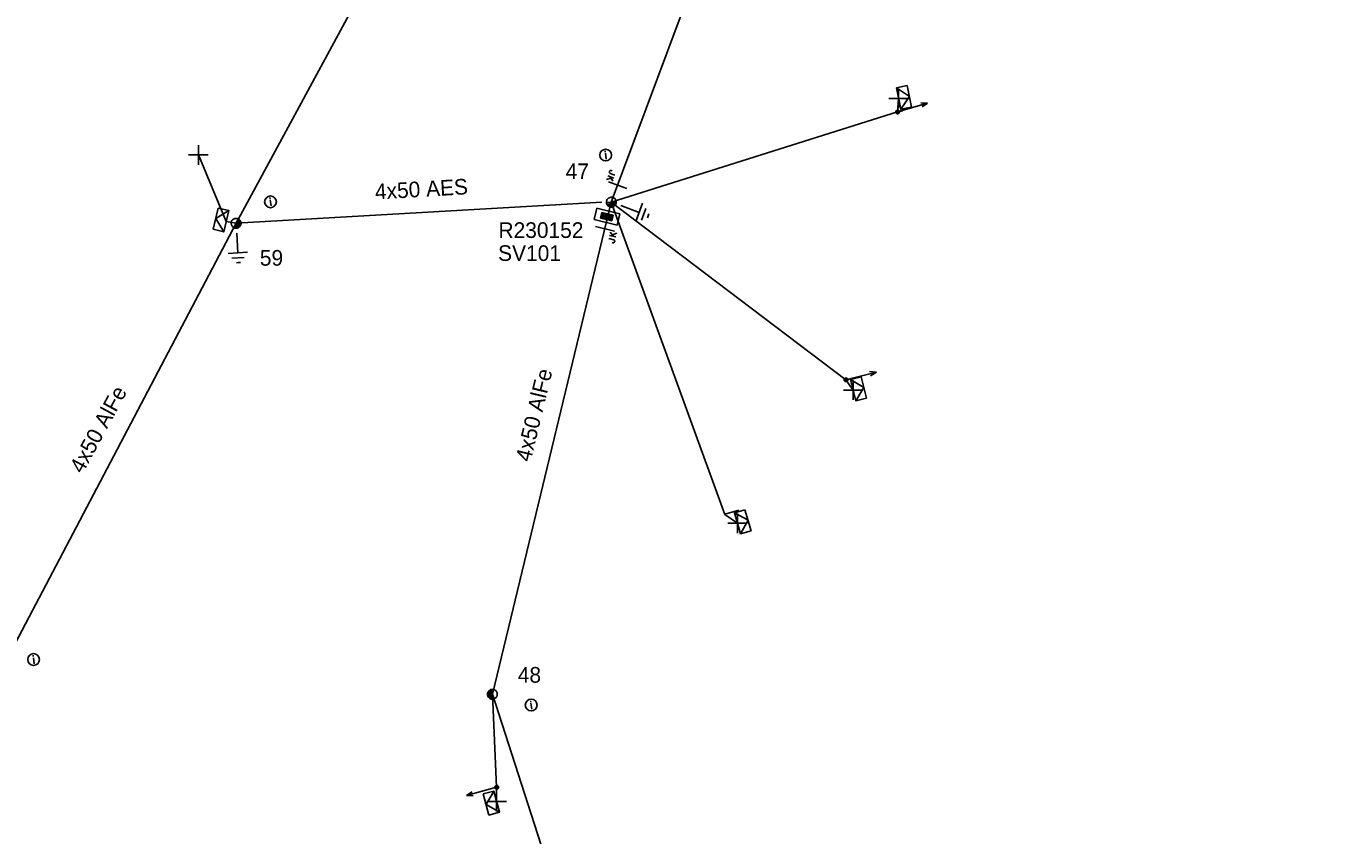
# Model space of a CAD drawing. Extents: x -544780 to -541582, y -1198995 to -1196551.
# Drawn here: x -544643.9 to -544561, y -1198499.8 to -1198448.1 of the extents above; entities that cross this region are included whole.
import ezdxf

# ---------------------------------------------------------------- set-up
doc = ezdxf.new("R2010")
doc.units = 0
for name, color, linetype in [('Vrstva 1', 7, 'Continuous'), ('Vrstva 10', 7, 'Continuous'), ('Vrstva 13', 7, 'Continuous'), ('Vrstva 14', 7, 'Continuous'), ('Vrstva 15', 7, 'Continuous'), ('Vrstva 18', 7, 'Continuous'), ('Vrstva 2', 7, 'Continuous'), ('Vrstva 28', 7, 'Continuous'), ('Vrstva 29', 7, 'Continuous'), ('Vrstva 30', 7, 'Continuous'), ('Vrstva 31', 7, 'Continuous'), ('Vrstva 34', 7, 'Continuous'), ('Vrstva 36', 7, 'Continuous'), ('Vrstva 50', 7, 'Continuous'), ('Vrstva 51', 7, 'Continuous'), ('Vrstva 54', 7, 'Continuous'), ('Vrstva 59', 7, 'Continuous'), ('Vrstva 8', 7, 'Continuous'), ('Vrstva 9', 7, 'Continuous')]:
    doc.layers.add(name, color=color, linetype=linetype)

# ---------------------------------------------------------------- blocks, each defined once
blk = doc.blocks.new('NN440')
at = {"layer": 'Vrstva 2'}
for points in [[(0.63, 0), (0.63, 0.06), (0.62, 0.13), (0.6, 0.19), (0.58, 0.25), (0.55, 0.31), (0.51, 0.37), (0.47, 0.42), (0.42, 0.46), (0.37, 0.51), (0.32, 0.54), (0.26, 0.57), (0.2, 0.59), (0.13, 0.61), (0.07, 0.62), (0, 0.63), (-0.06, 0.62), (-0.13, 0.61), (-0.19, 0.59), (-0.26, 0.57), (-0.31, 0.54), (-0.37, 0.51), (-0.42, 0.46), (-0.47, 0.42), (-0.51, 0.37), (-0.54, 0.31), (-0.57, 0.25), (-0.6, 0.19), (-0.62, 0.13), (-0.63, 0.06), (-0.63, 0), (-0.63, -0.07), (-0.62, -0.14), (-0.6, -0.2), (-0.57, -0.26), (-0.54, -0.32), (-0.51, -0.37), (-0.47, -0.43), (-0.42, -0.47), (-0.37, -0.51), (-0.31, -0.55), (-0.26, -0.58), (-0.19, -0.6), (-0.13, -0.62), (-0.06, -0.63), (0, -0.63), (0.07, -0.63), (0.13, -0.62), (0.2, -0.6), (0.26, -0.58), (0.32, -0.55), (0.37, -0.51), (0.42, -0.47), (0.47, -0.43), (0.51, -0.37), (0.55, -0.32), (0.58, -0.26), (0.6, -0.2), (0.62, -0.14), (0.63, -0.07), (0.63, 0)], [(-0.63, 0), (0.63, 0)], [(-0.6, -0.18), (0.57, -0.18)], [(-0.51, -0.32), (0.5, -0.32)], [(-0.37, -0.47), (0.35, -0.47)]]:
    blk.add_lwpolyline(points, dxfattribs=at)
blk = doc.blocks.new('NN560')
at = {"layer": 'Vrstva 2'}
for points in [[(1.999, -0.001), (1.59, 0.141)], [(0, -0.001), (1.999, -0.001)], [(1.999, -0.001), (1.59, -0.134)]]:
    blk.add_lwpolyline(points, dxfattribs=at)
blk = doc.blocks.new('NN840')
at = {"layer": 'Vrstva 15'}
for points in [[(0.003, 0.619), (0.003, -0.631)], [(-0.745, -0.71), (-0.745, -0.66)], [(-0.73, -0.764), (-0.745, -0.71)], [(-0.657, -0.798), (-0.73, -0.764)], [(-0.627, -0.798), (-0.657, -0.798)], [(-0.558, -0.764), (-0.627, -0.798)], [(-0.538, -0.71), (-0.558, -0.764)], [(-0.538, -0.385), (-0.538, -0.71)], [(-0.332, -0.385), (-0.332, -0.798)], [(-0.332, -0.641), (-0.125, -0.385)], [(-0.263, -0.557), (-0.091, -0.798)]]:
    blk.add_lwpolyline(points, dxfattribs=at)
blk = doc.blocks.new('NN770')
at = {"layer": 'Vrstva 10'}
for p, q in [((0.002, 0.187), (0.002, 0.263)), ((0.002, -0.276), (0.002, 0.111))]:
    blk.add_line(p, q, dxfattribs=at)
blk.add_circle((0, -0.008), 0.375, dxfattribs=at)
blk = doc.blocks.new('NN800')
at = {"layer": 'Vrstva 1'}
for points in [[(-0.442, 0.442), (0.442, -0.442)], [(-0.442, -0.442), (0.442, 0.442)]]:
    blk.add_lwpolyline(points, dxfattribs=at)
blk = doc.blocks.new('NN620')
at = {"layer": 'Vrstva 8'}
for points in [[(0.752, 0.004), (-0.748, 0.004)], [(-0.748, 0.004), (-0.748, -0.746)], [(0.752, -0.746), (0.752, 0.004)], [(-0.748, -0.746), (0.752, -0.746)], [(0.368, -0.18), (-0.376, -0.18)], [(-0.376, -0.18), (-0.376, -0.558)], [(-0.376, -0.558), (0.368, -0.558)], [(0.321, -0.227), (-0.329, -0.227)], [(-0.329, -0.227), (-0.329, -0.51)], [(-0.329, -0.51), (0.321, -0.51)], [(0.274, -0.274), (-0.281, -0.274)], [(-0.281, -0.274), (-0.281, -0.463)], [(-0.281, -0.463), (0.274, -0.463)], [(0.227, -0.321), (-0.234, -0.321)], [(-0.234, -0.321), (-0.234, -0.416)], [(-0.234, -0.416), (0.227, -0.416)], [(-0.193, -0.369), (0.185, -0.369)], [(0.227, -0.416), (0.227, -0.321)], [(0.274, -0.463), (0.274, -0.274)], [(0.321, -0.51), (0.321, -0.227)], [(0.368, -0.558), (0.368, -0.18)]]:
    blk.add_lwpolyline(points, dxfattribs=at)
blk = doc.blocks.new('NN630')
at = {"layer": 'Vrstva 9'}
for points in [[(-0.003, -0.7), (-0.703, 0)], [(-0.703, -0.7), (-0.703, 0), (0.697, 0), (0.697, -0.7)], [(-0.703, -0.7), (0.697, -0.7)], [(-0.003, -0.7), (0.697, 0)]]:
    blk.add_lwpolyline(points, dxfattribs=at)
blk = doc.blocks.new('NN810')
at = {"layer": 'Vrstva 14'}
for points in [[(0.004, -0.64), (0.004, -1.89)], [(0.629, -1.89), (-0.621, -1.89)], [(0.388, -2.2), (-0.399, -2.2)], [(0.004, -2.515), (-0.124, -2.515)], [(0.137, -2.515), (0.004, -2.515)]]:
    blk.add_lwpolyline(points, dxfattribs=at)
blk = doc.blocks.new('NN500')
at = {"layer": 'Vrstva 2'}
for points in [[(0, -0.24), (0.02, -0.23), (0.05, -0.23), (0.07, -0.22), (0.09, -0.22), (0.12, -0.2), (0.14, -0.19), (0.16, -0.18), (0.17, -0.16), (0.19, -0.14), (0.2, -0.12), (0.21, -0.1), (0.22, -0.07), (0.23, -0.05), (0.23, -0.02), (0.23, 0), (0.23, 0.02), (0.23, 0.05), (0.22, 0.07), (0.21, 0.1), (0.2, 0.12), (0.19, 0.14), (0.17, 0.16), (0.16, 0.17), (0.14, 0.19), (0.12, 0.2), (0.09, 0.21), (0.07, 0.22), (0.05, 0.23), (0.02, 0.23), (0, 0.23), (-0.03, 0.23), (-0.05, 0.23), (-0.07, 0.22), (-0.1, 0.21), (-0.12, 0.2), (-0.14, 0.19), (-0.16, 0.17), (-0.18, 0.16), (-0.19, 0.14), (-0.2, 0.12), (-0.22, 0.1), (-0.22, 0.07), (-0.23, 0.05), (-0.23, 0.02), (-0.24, 0), (-0.23, -0.02), (-0.23, -0.05), (-0.22, -0.07), (-0.22, -0.1), (-0.2, -0.12), (-0.19, -0.14), (-0.18, -0.16), (-0.16, -0.18), (-0.14, -0.19), (-0.12, -0.2), (-0.1, -0.22), (-0.07, -0.22), (-0.05, -0.23), (-0.03, -0.23), (0, -0.24)], [(0, -0.24), (0.02, -0.23), (0.05, -0.23), (0.07, -0.22), (0.09, -0.22), (0.12, -0.2), (0.14, -0.19), (0.16, -0.18), (0.17, -0.16), (0.19, -0.14), (0.2, -0.12), (0.21, -0.1), (0.22, -0.07), (0.23, -0.05), (0.23, -0.02), (0.23, 0), (0.23, 0.02), (0.23, 0.05), (0.22, 0.07), (0.21, 0.1), (0.2, 0.12), (0.19, 0.14), (0.17, 0.16), (0.16, 0.17), (0.14, 0.19), (0.12, 0.2), (0.09, 0.21), (0.07, 0.22), (0.05, 0.23), (0.02, 0.23), (0, 0.23), (-0.03, 0.23), (-0.05, 0.23), (-0.07, 0.22), (-0.1, 0.21), (-0.12, 0.2), (-0.14, 0.19), (-0.16, 0.17), (-0.18, 0.16), (-0.19, 0.14), (-0.2, 0.12), (-0.22, 0.1), (-0.22, 0.07), (-0.23, 0.05), (-0.23, 0.02), (-0.24, 0), (-0.23, -0.02), (-0.23, -0.05), (-0.22, -0.07), (-0.22, -0.1), (-0.2, -0.12), (-0.19, -0.14), (-0.18, -0.16), (-0.16, -0.18), (-0.14, -0.19), (-0.12, -0.2), (-0.1, -0.22), (-0.07, -0.22), (-0.05, -0.23), (-0.03, -0.23), (0, -0.24)], [(0, -0.21), (0.02, -0.2), (0.04, -0.2), (0.06, -0.2), (0.08, -0.19), (0.1, -0.18), (0.12, -0.17), (0.14, -0.15), (0.15, -0.14), (0.16, -0.12), (0.18, -0.1), (0.19, -0.08), (0.19, -0.06), (0.2, -0.04), (0.2, -0.02), (0.2, 0), (0.2, 0.02), (0.2, 0.04), (0.19, 0.06), (0.19, 0.08), (0.18, 0.1), (0.16, 0.12), (0.15, 0.14), (0.14, 0.15), (0.12, 0.17), (0.1, 0.18), (0.08, 0.19), (0.06, 0.19), (0.04, 0.2), (0.02, 0.2), (0, 0.2), (-0.02, 0.2), (-0.04, 0.2), (-0.06, 0.19), (-0.08, 0.19), (-0.1, 0.18), (-0.12, 0.17), (-0.14, 0.15), (-0.15, 0.14), (-0.17, 0.12), (-0.18, 0.1), (-0.19, 0.08), (-0.2, 0.06), (-0.2, 0.04), (-0.21, 0.02), (-0.21, 0), (-0.21, -0.02), (-0.2, -0.04), (-0.2, -0.06), (-0.19, -0.08), (-0.18, -0.1), (-0.17, -0.12), (-0.15, -0.14), (-0.14, -0.15), (-0.12, -0.17), (-0.1, -0.18), (-0.08, -0.19), (-0.06, -0.2), (-0.04, -0.2), (-0.02, -0.2), (0, -0.21)], [(0, -0.18), (0.02, -0.18), (0.04, -0.17), (0.05, -0.17), (0.07, -0.16), (0.09, -0.15), (0.1, -0.14), (0.12, -0.13), (0.13, -0.12), (0.14, -0.1), (0.15, -0.09), (0.16, -0.07), (0.17, -0.05), (0.17, -0.04), (0.17, -0.02), (0.17, 0), (0.17, 0.02), (0.17, 0.04), (0.17, 0.05), (0.16, 0.07), (0.15, 0.09), (0.14, 0.1), (0.13, 0.12), (0.12, 0.13), (0.1, 0.14), (0.09, 0.15), (0.07, 0.16), (0.05, 0.17), (0.04, 0.17), (0.02, 0.17), (0, 0.18), (-0.02, 0.17), (-0.04, 0.17), (-0.06, 0.17), (-0.07, 0.16), (-0.09, 0.15), (-0.1, 0.14), (-0.12, 0.13), (-0.13, 0.12), (-0.14, 0.1), (-0.15, 0.09), (-0.16, 0.07), (-0.17, 0.05), (-0.17, 0.04), (-0.18, 0.02), (-0.18, 0), (-0.18, -0.02), (-0.17, -0.04), (-0.17, -0.05), (-0.16, -0.07), (-0.15, -0.09), (-0.14, -0.1), (-0.13, -0.12), (-0.12, -0.13), (-0.1, -0.14), (-0.09, -0.15), (-0.07, -0.16), (-0.06, -0.17), (-0.04, -0.17), (-0.02, -0.18), (0, -0.18)], [(0, -0.15), (0.01, -0.15), (0.03, -0.14), (0.04, -0.14), (0.06, -0.13), (0.07, -0.13), (0.08, -0.12), (0.1, -0.11), (0.11, -0.1), (0.12, -0.09), (0.13, -0.07), (0.13, -0.06), (0.14, -0.05), (0.14, -0.03), (0.14, -0.02), (0.14, 0), (0.14, 0.01), (0.14, 0.03), (0.14, 0.04), (0.13, 0.06), (0.13, 0.07), (0.12, 0.09), (0.11, 0.1), (0.1, 0.11), (0.08, 0.12), (0.07, 0.13), (0.06, 0.13), (0.04, 0.14), (0.03, 0.14), (0.01, 0.14), (0, 0.15), (-0.02, 0.14), (-0.03, 0.14), (-0.05, 0.14), (-0.06, 0.13), (-0.07, 0.13), (-0.09, 0.12), (-0.1, 0.11), (-0.11, 0.1), (-0.12, 0.09), (-0.13, 0.07), (-0.13, 0.06), (-0.14, 0.04), (-0.14, 0.03), (-0.15, 0.01), (-0.15, 0), (-0.15, -0.02), (-0.14, -0.03), (-0.14, -0.05), (-0.13, -0.06), (-0.13, -0.07), (-0.12, -0.09), (-0.11, -0.1), (-0.1, -0.11), (-0.09, -0.12), (-0.07, -0.13), (-0.06, -0.13), (-0.05, -0.14), (-0.03, -0.14), (-0.02, -0.15), (0, -0.15)], [(0, -0.12), (0.01, -0.12), (0.02, -0.11), (0.03, -0.11), (0.05, -0.11), (0.06, -0.1), (0.07, -0.09), (0.08, -0.09), (0.09, -0.08), (0.09, -0.07), (0.1, -0.06), (0.11, -0.05), (0.11, -0.04), (0.11, -0.02), (0.11, -0.01), (0.12, 0), (0.11, 0.01), (0.11, 0.02), (0.11, 0.04), (0.11, 0.05), (0.1, 0.06), (0.09, 0.07), (0.09, 0.08), (0.08, 0.09), (0.07, 0.09), (0.06, 0.1), (0.05, 0.11), (0.03, 0.11), (0.02, 0.11), (0.01, 0.12), (0, 0.12), (-0.01, 0.12), (-0.03, 0.11), (-0.04, 0.11), (-0.05, 0.11), (-0.06, 0.1), (-0.07, 0.09), (-0.08, 0.09), (-0.09, 0.08), (-0.1, 0.07), (-0.1, 0.06), (-0.11, 0.05), (-0.11, 0.04), (-0.12, 0.02), (-0.12, 0.01), (-0.12, 0), (-0.12, -0.01), (-0.12, -0.02), (-0.11, -0.04), (-0.11, -0.05), (-0.1, -0.06), (-0.1, -0.07), (-0.09, -0.08), (-0.08, -0.09), (-0.07, -0.09), (-0.06, -0.1), (-0.05, -0.11), (-0.04, -0.11), (-0.03, -0.11), (-0.01, -0.12), (0, -0.12)], [(0, -0.09), (0.01, -0.09), (0.02, -0.09), (0.03, -0.08), (0.03, -0.08), (0.04, -0.08), (0.05, -0.07), (0.06, -0.07), (0.06, -0.06), (0.07, -0.05), (0.07, -0.04), (0.08, -0.04), (0.08, -0.03), (0.08, -0.02), (0.09, -0.01), (0.09, 0), (0.09, 0.01), (0.08, 0.02), (0.08, 0.03), (0.08, 0.03), (0.07, 0.04), (0.07, 0.05), (0.06, 0.06), (0.06, 0.06), (0.05, 0.07), (0.04, 0.07), (0.03, 0.08), (0.03, 0.08), (0.02, 0.08), (0.01, 0.09), (0, 0.09), (-0.01, 0.09), (-0.02, 0.08), (-0.03, 0.08), (-0.04, 0.08), (-0.04, 0.07), (-0.05, 0.07), (-0.06, 0.06), (-0.07, 0.06), (-0.07, 0.05), (-0.08, 0.04), (-0.08, 0.03), (-0.08, 0.03), (-0.09, 0.02), (-0.09, 0.01), (-0.09, 0), (-0.09, -0.01), (-0.09, -0.02), (-0.08, -0.03), (-0.08, -0.04), (-0.08, -0.04), (-0.07, -0.05), (-0.07, -0.06), (-0.06, -0.07), (-0.05, -0.07), (-0.04, -0.08), (-0.04, -0.08), (-0.03, -0.08), (-0.02, -0.09), (-0.01, -0.09), (0, -0.09)], [(0, -0.06), (0, -0.06), (0.01, -0.06), (0.02, -0.05), (0.02, -0.05), (0.03, -0.05), (0.03, -0.05), (0.04, -0.04), (0.04, -0.04), (0.05, -0.03), (0.05, -0.03), (0.05, -0.02), (0.05, -0.02), (0.05, -0.01), (0.06, -0.01), (0.06, 0), (0.06, 0.01), (0.05, 0.01), (0.05, 0.02), (0.05, 0.02), (0.05, 0.03), (0.05, 0.03), (0.04, 0.04), (0.04, 0.04), (0.03, 0.05), (0.03, 0.05), (0.02, 0.05), (0.02, 0.05), (0.01, 0.06), (0, 0.06), (0, 0.06), (-0.01, 0.06), (-0.01, 0.06), (-0.02, 0.05), (-0.02, 0.05), (-0.03, 0.05), (-0.03, 0.05), (-0.04, 0.04), (-0.04, 0.04), (-0.05, 0.03), (-0.05, 0.03), (-0.05, 0.02), (-0.06, 0.02), (-0.06, 0.01), (-0.06, 0.01), (-0.06, 0), (-0.06, -0.01), (-0.06, -0.01), (-0.06, -0.02), (-0.05, -0.02), (-0.05, -0.03), (-0.05, -0.03), (-0.04, -0.04), (-0.04, -0.04), (-0.03, -0.05), (-0.03, -0.05), (-0.02, -0.05), (-0.02, -0.05), (-0.01, -0.06), (-0.01, -0.06), (0, -0.06)], [(0, -0.03), (0, -0.03), (0, -0.03), (0.01, -0.03), (0.01, -0.03), (0.01, -0.02), (0.02, -0.02), (0.02, -0.02), (0.02, -0.02), (0.02, -0.02), (0.02, -0.01), (0.02, -0.01), (0.03, -0.01), (0.03, -0.01), (0.03, 0), (0.03, 0), (0.03, 0), (0.03, 0.01), (0.03, 0.01), (0.02, 0.01), (0.02, 0.01), (0.02, 0.02), (0.02, 0.02), (0.02, 0.02), (0.02, 0.02), (0.01, 0.02), (0.01, 0.02), (0.01, 0.03), (0, 0.03), (0, 0.03), (0, 0.03), (0, 0.03), (-0.01, 0.03), (-0.01, 0.03), (-0.01, 0.02), (-0.02, 0.02), (-0.02, 0.02), (-0.02, 0.02), (-0.02, 0.02), (-0.02, 0.02), (-0.03, 0.01), (-0.03, 0.01), (-0.03, 0.01), (-0.03, 0.01), (-0.03, 0), (-0.03, 0), (-0.03, 0), (-0.03, -0.01), (-0.03, -0.01), (-0.03, -0.01), (-0.03, -0.01), (-0.02, -0.02), (-0.02, -0.02), (-0.02, -0.02), (-0.02, -0.02), (-0.02, -0.02), (-0.01, -0.03), (-0.01, -0.03), (-0.01, -0.03), (0, -0.03), (0, -0.03)], [(0.23, 0), (0.7, 0)]]:
    blk.add_lwpolyline(points, dxfattribs=at)
blk = doc.blocks.new('NN510')
at = {"layer": 'Vrstva 2'}
blk.add_lwpolyline([(0.001, 0.002), (0.001, 0.939)], dxfattribs=at)

msp = doc.modelspace()

# ---------------------------------------------------------------- linework, layer by layer
at = {"layer": 'Vrstva 1'}
for points in [[(-544497.259, -1198339.987), (-544515.91, -1198344.936), (-544540.081, -1198352.851), (-544564.648, -1198359.447), (-544588.16, -1198362.526), (-544608.661, -1198362.965), (-544605.036, -1198395.78), (-544606.025, -1198417.184), (-544617.341, -1198436.378), (-544630.525, -1198460.75)], [(-544486.058, -1198382.39), (-544516.162, -1198395.363), (-544547.541, -1198408.939), (-544580.238, -1198422.131), (-544599.213, -1198439.665), (-544606.56, -1198459.4)], [(-544606.56, -1198459.4), (-544614.155, -1198490.827), (-544605.475, -1198517.706), (-544589.764, -1198548.223)], [(-544630.525, -1198460.75), (-544645.485, -1198489.212), (-544651.807, -1198514.441), (-544658.377, -1198542.188)]]:
    msp.add_lwpolyline(points, dxfattribs=at)
at = {"layer": 'Vrstva 50'}
msp.add_lwpolyline([(-544607.175, -1198459.407), (-544630.525, -1198460.75)], dxfattribs=at)
at = {"layer": 'Vrstva 54'}
for points in [[(-544606.56, -1198459.4), (-544588.278, -1198453.637), (-544588.212, -1198452.776)], [(-544606.56, -1198459.4), (-544599.317, -1198479.335), (-544598.504, -1198479.903)], [(-544606.56, -1198459.4), (-544591.574, -1198470.743), (-544591.115, -1198471.407)], [(-544614.155, -1198490.827), (-544613.883, -1198496.762), (-544613.883, -1198497.682)]]:
    msp.add_lwpolyline(points, dxfattribs=at)
at = {"layer": 'Vrstva 59'}
msp.add_lwpolyline([(-544630.525, -1198460.75), (-544631.148, -1198460.624), (-544632.93, -1198456.386)], dxfattribs=at)

# ---------------------------------------------------------------- block references
at = {"layer": 'Vrstva 13'}
for name, p, rotation in [('NN560', (-544588.278, -1198453.637), 16.222138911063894), ('NN560', (-544591.574, -1198470.743), 14.176988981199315), ('NN510', (-544599.318, -1198479.334), -73.77786113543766), ('NN560', (-544613.883, -1198496.762), -164.80572503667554)]:
    msp.add_blockref(name, p, dxfattribs=dict(at, rotation=rotation))
for name, p, xscale, yscale, rotation in [('NN500', (-544588.278, -1198453.637), 0.5, 0.49999999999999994, 11.004000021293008), ('NN440', (-544606.56, -1198459.4), 0.5, 0.5, 5.3686554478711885), ('NN440', (-544630.524, -1198460.75), 0.5, 0.5, 63.581433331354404), ('NN500', (-544591.574, -1198470.743), 0.5000000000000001, 0.5000000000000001, 14.176999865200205), ('NN440', (-544614.155, -1198490.827), 0.49999999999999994, 0.5000000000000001, -77.88819444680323), ('NN500', (-544613.883, -1198496.762), 0.5, 0.5, -164.8059999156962)]:
    msp.add_blockref(name, p, dxfattribs=dict(at, xscale=xscale, yscale=yscale, rotation=rotation))
at = {"layer": 'Vrstva 15'}
for p, rotation in [((-544606.56, -1198459.4), 69.59360835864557), ((-544630.525, -1198460.75), 3.292008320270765)]:
    msp.add_blockref('NN810', p, dxfattribs=dict(at, rotation=rotation))
at = {"layer": 'Vrstva 18'}
for p, rotation in [((-544606.157, -1198458.317), -110.41926109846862), ((-544606.972, -1198461.106), 76.55528056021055)]:
    msp.add_blockref('NN840', p, dxfattribs=dict(at, rotation=rotation))
at = {"layer": 'Vrstva 28', "rotation": -13.45800004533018}
msp.add_blockref('NN620', (-544606.749, -1198459.963), dxfattribs=at)
at = {"layer": 'Vrstva 31'}
for p, rotation in [((-544588.212, -1198452.776), 101.00354170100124), ((-544631.148, -1198460.624), -103.96684997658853), ((-544591.115, -1198471.407), 104.17698884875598), ((-544598.504, -1198479.903), 106.22213886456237), ((-544613.883, -1198497.682), -74.80572500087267)]:
    msp.add_blockref('NN630', p, dxfattribs=dict(at, rotation=rotation))
at = {"layer": 'Vrstva 34'}
for p, rotation in [((-544588.212, -1198452.776), 45), ((-544632.93, -1198456.386), 45), ((-544591.115, -1198471.407), 45), ((-544598.504, -1198479.903), 44.99999995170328), ((-544613.883, -1198497.682), 45)]:
    msp.add_blockref('NN800', p, dxfattribs=dict(at, rotation=rotation))
at = {"layer": 'Vrstva 36'}
for p, rotation in [((-544606.923, -1198456.387), 8.038661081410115), ((-544628.327, -1198459.371), 8.03866094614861), ((-544643.458, -1198488.6), 8.03866109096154), ((-544611.678, -1198491.507), 8.038661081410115)]:
    msp.add_blockref('NN770', p, dxfattribs=dict(at, rotation=rotation))

# ---------------------------------------------------------------- texts
at = {"layer": 'Vrstva 14'}
for s, p in [('47', (-544609.477, -1198457.93)), ('59', (-544629.007, -1198463.456)), ('48', (-544612.533, -1198490.086))]:
    msp.add_text(s, height=1, dxfattribs=at).set_placement(p)
at = {"layer": 'Vrstva 2'}
for rotation, p in [(76.555, (-544611.714, -1198476.029)), (61.548, (-544640.327, -1198476.787))]:
    msp.add_text('4x50 AlFe', height=1, rotation=rotation, dxfattribs=at).set_placement(p)
at = {"layer": 'Vrstva 29'}
msp.add_text('R230152', height=1, dxfattribs=at).set_placement((-544613.768, -1198461.685))
at = {"layer": 'Vrstva 30'}
msp.add_text('SV101', height=1, dxfattribs=at).set_placement((-544613.791, -1198463.154))
at = {"layer": 'Vrstva 51'}
msp.add_text('4x50 AES', height=1, rotation=3.292, dxfattribs=at).set_placement((-544621.629, -1198459.234))

doc.saveas('drawing.dxf')
